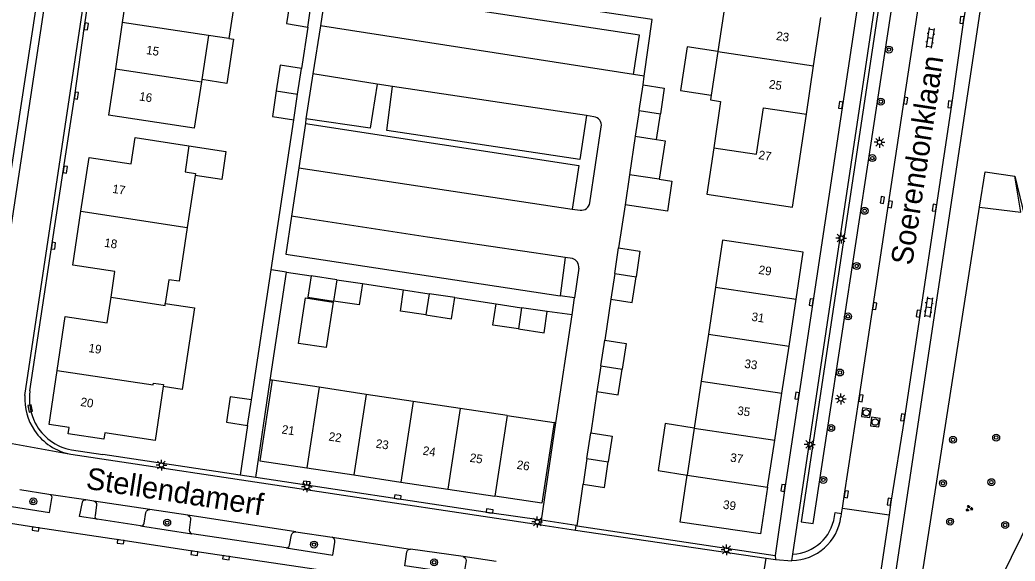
# Model space of a CAD drawing. Extents: x 124000 to 128010, y 398999 to 403000.
# Drawn here: x 126385.4 to 126500.4, y 399437.3 to 399499.8 of the extents above; entities that cross this region are included whole.
import ezdxf

# ---------------------------------------------------------------- set-up
doc = ezdxf.new("R2010")
doc.units = 0
for name, color, linetype in [('gg-afsc-hekwerk', 7, 'Continuous'), ('gg-anno-huisnummerreeks BGT', 7, 'Continuous'), ('gg-anno-openbare ruimte label', 7, 'Continuous'), ('gg-bbg-bijgebouw', 7, 'Continuous'), ('gg-bbg-gedigitaliseerde bebouwing', 7, 'Continuous'), ('gg-bbg-hoofdgebouw', 7, 'Continuous'), ('gg-bbg-luifel en loopbrug', 7, 'Continuous'), ('gg-bbg-tussenscheiding', 7, 'Continuous'), ('gg-knt-verharding', 7, 'Continuous'), ('gg-knt-verharding nz', 7, 'Continuous'), ('gg-kntw-greppel-droge sloot', 7, 'Continuous'), ('gt-grn-weggrens', 7, 'Continuous'), ('gt-symb-boom', 7, 'Continuous'), ('gt-symb-groenvak', 7, 'Continuous'), ('gt-symb-klinker verharding', 7, 'Continuous'), ('gt-symb-kolk', 7, 'Continuous'), ('gt-symb-lichtmast', 7, 'Continuous'), ('gt-symb-rioolschacht', 7, 'Continuous'), ('gx-grn-maaiveld', 7, 'Continuous')]:
    doc.layers.add(name, color=color, linetype=linetype)

# ---------------------------------------------------------------- blocks, each defined once
blk = doc.blocks.new('gt0-KOLK')
at = {"layer": 'gt-symb-kolk'}
blk.add_lwpolyline([(0, 0), (0.38, 0), (0.38, 0.4), (-0.38, 0.4), (-0.38, 0), (0, 0)], dxfattribs=at)
blk = doc.blocks.new('gt0-KL1')
at = {"layer": 'gt-symb-klinker verharding'}
for p, q in [((-1.15, 0.3), (1.15, 0.3)), ((-1, -0.3), (-1, 0.3)), ((-0.5, 0.3), (-0.5, 0.45)), ((0, -0.3), (0, 0.3)), ((0.5, 0.3), (0.5, 0.45)), ((1, -0.3), (1, 0.3)), ((-1.15, -0.3), (1.15, -0.3)), ((-0.5, -0.45), (-0.5, -0.3)), ((0.5, -0.45), (0.5, -0.3))]:
    blk.add_line(p, q, dxfattribs=at)
blk = doc.blocks.new('gt0-BOOM')
at = {"layer": 'gt-symb-boom'}
for radius in [0.4, 0.2]:
    blk.add_circle((0, 0), radius, dxfattribs=at)
blk = doc.blocks.new('gt0-GRVAK')
at = {"layer": 'gt-symb-groenvak'}
for p, q in [((-0.11, 0.19), (-0.23, 0.24)), ((-0.18, 0.15), (0.09, 0.15)), ((-0.09, 0.21), (-0.16, 0.32)), ((-0.05, 0.21), (-0.05, 0.39)), ((0, 0.21), (0.06, 0.32)), ((0.01, 0.19), (0.13, 0.24)), ((0.26, -0.05), (0.2, 0.06)), ((0.3, -0.05), (0.3, 0.13)), ((0.35, -0.05), (0.41, 0.06)), ((-0.25, -0.23), (-0.36, -0.18)), ((-0.32, -0.26), (-0.05, -0.26)), ((-0.23, -0.21), (-0.29, -0.1)), ((-0.18, -0.2), (-0.18, -0.02)), ((-0.14, -0.21), (-0.07, -0.1)), ((-0.12, -0.23), (0, -0.18)), ((0.24, -0.07), (0.12, -0.02)), ((0.17, -0.11), (0.44, -0.11)), ((0.37, -0.07), (0.49, -0.02))]:
    blk.add_line(p, q, dxfattribs=at)
blk = doc.blocks.new('gt0-LMAST')
at = {"layer": 'gt-symb-lichtmast'}
for p, q in [((-0.18, 0.17), (-0.45, 0.44)), ((-0.01, 0.25), (-0.01, 0.62)), ((0.17, 0.17), (0.44, 0.44)), ((-0.26, 0), (-0.63, 0)), ((-0.18, -0.18), (-0.45, -0.45)), ((-0.01, -0.25), (-0.01, -0.63)), ((0.44, -0.45), (0.17, -0.18)), ((0.24, 0), (0.62, 0))]:
    blk.add_line(p, q, dxfattribs=at)
blk.add_circle((-0.01, 0), 0.25, dxfattribs=at)
blk = doc.blocks.new('gt0-RS')
at = {"layer": 'gt-symb-rioolschacht'}
blk.add_lwpolyline([(-0.5, -0.5), (0.5, -0.5), (0.5, 0.5), (-0.5, 0.5)], close=True, dxfattribs=at)
blk.add_circle((0, 0), 0.375, dxfattribs=at)

msp = doc.modelspace()

# ---------------------------------------------------------------- linework, layer by layer
at = {"layer": 'gg-afsc-hekwerk'}
for p, q in [((126418.63, 399498.99), (126417.9, 399494.2)), ((126457.38, 399492.31), (126457.52, 399493.33)), ((126414.39, 399470.94), (126417.01, 399488.29)), ((126488.99, 399431.54), (126496.26, 399478.21)), ((126412.12, 399455.93), (126414.39, 399470.94)), ((126414.31, 399458.23), (126416.17, 399470.68)), ((126416.17, 399470.68), (126419.02, 399470.25)), ((126424.95, 399469.37), (126429.71, 399468.64)), ((126435.63, 399467.76), (126440.39, 399467.03)), ((126453.66, 399467.57), (126452.96, 399462.84)), ((126449.18, 399465.76), (126446.32, 399466.13)), ((126447.32, 399453.28), (126449.18, 399465.76)), ((126414.51, 399458.2), (126414.31, 399458.23)), ((126452.06, 399456.9), (126451.34, 399452.13)), ((126411.68, 399452.98), (126410.82, 399447.26)), ((126447.32, 399453.28), (126447.11, 399453.31)), ((126410.82, 399447.26), (126394.94, 399449.64))]:
    msp.add_line(p, q, dxfattribs=at)
for points in [[(126457.52, 399493.33), (126458.42, 399499.86), (126421.35, 399505.36)], [(126500.33, 399481.76), (126501.49, 399476.99), (126502.29, 399472.98), (126506.52, 399458.22), (126507.11, 399454.82), (126507.05, 399452.83), (126505.87, 399449.3), (126502.2, 399442.34), (126498.82, 399435.46), (126498.03, 399433.63), (126496.5, 399428.08), (126495.83, 399424.15), (126488.12, 399425.31)], [(126496.26, 399478.21), (126496.93, 399482.28), (126500.33, 399481.76)]]:
    msp.add_lwpolyline(points, dxfattribs=at)
at = {"layer": 'gg-bbg-bijgebouw'}
for p, q in [((126418.63, 399498.99), (126419.08, 399501.94)), ((126417.46, 399491.24), (126417.9, 399494.2)), ((126456.93, 399489.35), (126457.38, 399492.31)), ((126417.01, 399488.29), (126417.46, 399491.24)), ((126456.93, 399489.35), (126456.48, 399486.39)), ((126458.93, 399486.01), (126459.38, 399488.97)), ((126456.48, 399486.39), (126458.93, 399486.01)), ((126454.11, 399470.54), (126454.56, 399473.51)), ((126421.99, 399469.81), (126419.02, 399470.25)), ((126454.11, 399470.54), (126453.66, 399467.57)), ((126421.99, 399469.81), (126424.95, 399469.37)), ((126429.71, 399468.64), (126432.67, 399468.2)), ((126435.63, 399467.76), (126432.67, 399468.2)), ((126440.39, 399467.03), (126443.35, 399466.58)), ((126446.32, 399466.13), (126443.35, 399466.58)), ((126452.51, 399459.87), (126452.96, 399462.84)), ((126452.51, 399459.87), (126452.06, 399456.9)), ((126411.68, 399452.98), (126412.12, 399455.93)), ((126409.23, 399453.36), (126411.68, 399452.98)), ((126450.9, 399449.17), (126451.34, 399452.13)), ((126450.9, 399449.17), (126450.46, 399446.21))]:
    msp.add_line(p, q, dxfattribs=at)
for points in [[(126416.63, 399502.34), (126416.19, 399499.39), (126418.63, 399498.99)], [(126417.9, 399494.2), (126415.44, 399494.58), (126415, 399491.61)], [(126457.38, 399492.31), (126459.83, 399491.93), (126459.38, 399488.97)], [(126415, 399491.61), (126414.56, 399488.65), (126417.01, 399488.29)], [(126454.56, 399473.51), (126457.02, 399473.12), (126456.57, 399470.16)], [(126419.02, 399470.25), (126418.65, 399467.79), (126421.62, 399467.35)], [(126453.66, 399467.57), (126456.13, 399467.19), (126456.57, 399470.16)], [(126424.95, 399469.37), (126424.58, 399466.9), (126421.62, 399467.35)], [(126432.29, 399465.75), (126429.34, 399466.19), (126429.71, 399468.64)], [(126432.29, 399465.75), (126435.25, 399465.31), (126435.63, 399467.76)], [(126442.97, 399464.13), (126440.01, 399464.58), (126440.39, 399467.03)], [(126442.97, 399464.13), (126445.94, 399463.68), (126446.32, 399466.13)], [(126452.96, 399462.84), (126455.42, 399462.46), (126454.97, 399459.5)], [(126452.06, 399456.9), (126454.52, 399456.53), (126454.97, 399459.5)], [(126412.12, 399455.93), (126409.68, 399456.3), (126409.23, 399453.36)], [(126451.34, 399452.13), (126453.8, 399451.76), (126453.36, 399448.8)], [(126450.46, 399446.21), (126452.92, 399445.84), (126453.36, 399448.8)]]:
    msp.add_lwpolyline(points, dxfattribs=at)
at = {"layer": 'gg-bbg-gedigitaliseerde bebouwing'}
msp.add_lwpolyline([(126402.17, 399467.05), (126405.53, 399466.55), (126404.12, 399457.15), (126401.94, 399457.48)], dxfattribs=at)
at = {"layer": 'gg-bbg-hoofdgebouw'}
for p, q in [((126410.37, 399503.28), (126409.52, 399497.67)), ((126477.09, 399494.51), (126477.92, 399500.1)), ((126397.2, 399499.53), (126396.4, 399494.17)), ((126407.15, 399498.03), (126406.38, 399492.92)), ((126409.52, 399497.67), (126407.15, 399498.03)), ((126466.02, 399496.16), (126465.26, 399491.11)), ((126396.4, 399494.17), (126395.59, 399488.82)), ((126476.26, 399488.93), (126477.09, 399494.51)), ((126406.38, 399492.92), (126406.34, 399492.67)), ((126392.43, 399477.72), (126393.37, 399483.93)), ((126405.62, 399481.84), (126404.71, 399475.86)), ((126465.75, 399468.97), (126464.93, 399463.54)), ((126474.25, 399462.15), (126475.07, 399467.57)), ((126464.93, 399463.54), (126464.11, 399458.11)), ((126473.43, 399456.73), (126474.25, 399462.15)), ((126388.74, 399453.11), (126389.67, 399459.33)), ((126425.38, 399456.57), (126419.94, 399457.39)), ((126464.11, 399458.11), (126463.29, 399452.68)), ((126430.81, 399455.76), (126425.38, 399456.57)), ((126472.61, 399451.3), (126473.43, 399456.73)), ((126436.24, 399454.94), (126430.81, 399455.76)), ((126441.68, 399454.13), (126436.24, 399454.94)), ((126463.29, 399452.68), (126462.48, 399447.26)), ((126471.78, 399445.88), (126472.61, 399451.3)), ((126418.54, 399448.08), (126423.97, 399447.27)), ((126423.97, 399447.27), (126429.4, 399446.45)), ((126429.4, 399446.45), (126434.83, 399445.63)), ((126434.83, 399445.63), (126440.26, 399444.82))]:
    msp.add_line(p, q, dxfattribs=at)
for points in [[(126468.85, 399506.93), (126468.05, 399501.57), (126466.86, 399501.75), (126466.02, 399496.16)], [(126397.45, 399505.23), (126396.99, 399502.19), (126397.58, 399502.1), (126397.2, 399499.53)], [(126406.34, 399492.67), (126405.52, 399487.31), (126395.59, 399488.82)], [(126465.26, 399491.11), (126465.18, 399490.57), (126466.35, 399490.4), (126465.55, 399485.04)], [(126465.55, 399485.04), (126464.74, 399479.68), (126474.67, 399478.18), (126476.26, 399488.93)], [(126393.37, 399483.93), (126398.23, 399483.19), (126398.69, 399486.22), (126404.91, 399485.28)], [(126404.91, 399485.28), (126404.46, 399482.26), (126405.65, 399482.07), (126405.62, 399481.84)], [(126395.9, 399467.79), (126396.35, 399470.77), (126391.49, 399471.5), (126392.43, 399477.72)], [(126404.71, 399475.86), (126403.77, 399469.63), (126402.59, 399469.81), (126402.17, 399467.05)], [(126475.07, 399467.57), (126475.89, 399472.99), (126466.57, 399474.4), (126465.75, 399468.97)], [(126389.67, 399459.33), (126390.61, 399465.55), (126395.46, 399464.82), (126395.9, 399467.79)], [(126401.94, 399457.48), (126401, 399451.25), (126395.18, 399452.13), (126395.07, 399451.39), (126390.96, 399452.01), (126391.07, 399452.74), (126388.74, 399453.11)], [(126419.94, 399457.39), (126414.51, 399458.2), (126413.1, 399448.9), (126418.54, 399448.08)], [(126441.68, 399454.13), (126447.11, 399453.31), (126445.7, 399444), (126440.26, 399444.82)], [(126471.78, 399445.88), (126470.96, 399440.46), (126461.66, 399441.83), (126462.48, 399447.26)]]:
    msp.add_lwpolyline(points, dxfattribs=at)
at = {"layer": 'gg-bbg-luifel en loopbrug'}
for p, q in [((126456.48, 399486.39), (126455.82, 399481.93)), ((126455.82, 399481.93), (126455.3, 399478.47)), ((126459.24, 399481.41), (126455.82, 399481.93))]:
    msp.add_line(p, q, dxfattribs=at)
for points in [[(126409.52, 399497.67), (126410.05, 399497.58), (126409.27, 399492.48), (126406.38, 399492.92)], [(126466.02, 399496.16), (126462.49, 399496.7), (126461.71, 399491.66), (126465.26, 399491.11)], [(126404.91, 399485.28), (126409.18, 399484.63), (126408.69, 399481.38), (126405.62, 399481.84)], [(126458.93, 399486.01), (126459.92, 399485.86), (126459.24, 399481.41)], [(126459.24, 399481.41), (126460.72, 399481.18), (126460.2, 399477.72), (126455.3, 399478.47)], [(126418.39, 399467.73), (126421.58, 399467.24), (126420.77, 399461.97), (126417.58, 399462.46), (126418.39, 399467.73)], [(126463.29, 399452.68), (126459.95, 399453.2), (126459.12, 399447.77), (126462.48, 399447.26)]]:
    msp.add_lwpolyline(points, dxfattribs=at)
at = {"layer": 'gg-bbg-tussenscheiding'}
for p, q in [((126407.15, 399498.03), (126397.2, 399499.53)), ((126466.02, 399496.16), (126477.09, 399494.51)), ((126396.4, 399494.17), (126406.34, 399492.67)), ((126415, 399491.61), (126417.46, 399491.24)), ((126456.93, 399489.35), (126459.38, 399488.97)), ((126392.43, 399477.72), (126404.71, 399475.86)), ((126454.11, 399470.54), (126456.57, 399470.16)), ((126421.99, 399469.81), (126421.62, 399467.35)), ((126465.75, 399468.97), (126475.07, 399467.57)), ((126432.67, 399468.2), (126432.29, 399465.75)), ((126443.35, 399466.58), (126442.97, 399464.13)), ((126464.93, 399463.54), (126474.25, 399462.15)), ((126452.51, 399459.87), (126454.97, 399459.5)), ((126419.94, 399457.39), (126418.54, 399448.08)), ((126464.11, 399458.11), (126473.43, 399456.73)), ((126425.38, 399456.57), (126423.97, 399447.27)), ((126430.81, 399455.76), (126429.4, 399446.45)), ((126436.24, 399454.94), (126434.83, 399445.63)), ((126441.68, 399454.13), (126440.26, 399444.82)), ((126463.29, 399452.68), (126472.61, 399451.3)), ((126450.9, 399449.17), (126453.36, 399448.8)), ((126462.48, 399447.26), (126471.78, 399445.88))]:
    msp.add_line(p, q, dxfattribs=at)
for points in [[(126465.55, 399485.04), (126470.51, 399484.3), (126471.3, 399489.66), (126476.26, 399488.93)], [(126395.9, 399467.79), (126402.14, 399466.85), (126402.17, 399467.05)], [(126389.67, 399459.33), (126400.76, 399457.66), (126400.79, 399457.88), (126401.97, 399457.7), (126401.94, 399457.48)]]:
    msp.add_lwpolyline(points, dxfattribs=at)
at = {"layer": 'gg-knt-verharding'}
for p, q in [((126385.95, 399456.44), (126399.06, 399543.78)), ((126394.27, 399542.12), (126383.26, 399468.78)), ((126474.71, 399438.14), (126485.62, 399511.03)), ((126485.98, 399431.99), (126496.57, 399502.33)), ((126428.44, 399492.14), (126426.64, 399492.41)), ((126493.04, 399490.02), (126487.59, 399453.89)), ((126418.43, 399488.41), (126418.37, 399487.85)), ((126451.71, 399488.62), (126450.83, 399488.76)), ((126451.25, 399478.68), (126452.56, 399487.47)), ((126449.19, 399477.97), (126450.11, 399477.84)), ((126455.3, 399478.47), (126454.56, 399473.51)), ((126448.37, 399472.37), (126447.82, 399467.97)), ((126449.22, 399472.26), (126448.37, 399472.37)), ((126449.97, 399471.16), (126449.45, 399467.73)), ((126449.45, 399467.73), (126447.82, 399467.97)), ((126412.63, 399446.99), (126414.31, 399458.23)), ((126445.65, 399442.06), (126447.32, 399453.28)), ((126391.24, 399449.67), (126445.57, 399441.5)), ((126391.32, 399450.18), (126394.94, 399449.64)), ((126449.78, 399441.4), (126450.46, 399446.21)), ((126388.73, 399445.03), (126385.36, 399445.54)), ((126393, 399444.4), (126388.73, 399445.03)), ((126393.91, 399444.25), (126393, 399444.4)), ((126404.78, 399442.61), (126400.4, 399443.28)), ((126480.26, 399442.42), (126480.33, 399442.82)), ((126480.33, 399442.82), (126480.43, 399443.45)), ((126480.43, 399443.45), (126485.81, 399442.68)), ((126485.81, 399442.68), (126482.83, 399422.7)), ((126399.32, 399441.4), (126394.29, 399442.17)), ((126399.32, 399441.4), (126405.23, 399440.49)), ((126445.57, 399441.5), (126445.65, 399442.06)), ((126445.57, 399441.5), (126449.56, 399440.9)), ((126449.56, 399440.9), (126449.64, 399441.42)), ((126449.64, 399441.42), (126449.78, 399441.4)), ((126449.78, 399441.4), (126472.64, 399437.98)), ((126416.13, 399438.86), (126405.23, 399440.49)), ((126417.26, 399440.71), (126421.45, 399440.09)), ((126421.45, 399440.09), (126430.52, 399438.72)), ((126449.56, 399440.9), (126471.61, 399437.67)), ((126436.58, 399437.84), (126430.52, 399438.72)), ((126440.39, 399437.28), (126436.58, 399437.84)), ((126474.57, 399437.37), (126474.71, 399438.14)), ((126470.83, 399432.7), (126471.61, 399437.67)), ((126471.61, 399437.67), (126472.67, 399437.5)), ((126472.67, 399437.5), (126474.57, 399437.37))]:
    msp.add_line(p, q, dxfattribs=at)
for points in [[(126386.53, 399456.98), (126389.05, 399473.77), (126390.41, 399482.57), (126391.7, 399491.1), (126392.85, 399499.09), (126394.87, 399512.52), (126395.97, 399519.98), (126397.57, 399530.36), (126399.36, 399542.08), (126399.63, 399543.7)], [(126483.73, 399511.85), (126482.85, 399506.07), (126477.02, 399467.19), (126473.76, 399445.74), (126472.64, 399437.98)], [(126480.43, 399443.45), (126480.68, 399445.07), (126482.36, 399456.15), (126483.96, 399466.8), (126485.74, 399478.55), (126487.54, 399490.52), (126489.09, 399500.65), (126489.26, 399501.87)], [(126494.64, 399501.13), (126494.43, 399499.78), (126493.04, 399490.02)], [(126426.64, 399492.41), (126425.84, 399487.32), (126418.43, 399488.41)], [(126450.83, 399488.76), (126450.06, 399483.68), (126427.78, 399487.06), (126428.44, 399492.14)], [(126418.37, 399487.85), (126449.98, 399482.99), (126449.19, 399477.97)], [(126496.26, 399478.21), (126501.04, 399477.6), (126500.33, 399481.76)], [(126487.59, 399453.89), (126486.03, 399444.14), (126485.81, 399442.68)], [(126422.98, 399435.84), (126409.22, 399437.91), (126405.57, 399438.44), (126397.04, 399439.75), (126387.21, 399441.22), (126378.14, 399442.63), (126327.91, 399450.15), (126325.34, 399450.53)], [(126445.65, 399442.06), (126439.63, 399442.91), (126412.63, 399446.99)], [(126384.39, 399443.64), (126388.8, 399442.95), (126389.07, 399444.55), (126389.08, 399444.72), (126389.01, 399444.87), (126388.89, 399444.98), (126388.73, 399445.03)], [(126394.29, 399442.17), (126392.26, 399442.47), (126392.59, 399444.12), (126392.63, 399444.23), (126392.7, 399444.33), (126392.84, 399444.4), (126393, 399444.4)], [(126393.91, 399444.25), (126394.04, 399444.2), (126394.15, 399444.1), (126394.21, 399443.96), (126394.23, 399443.81), (126394.05, 399442.55), (126394.04, 399442.44), (126394.08, 399442.32), (126394.17, 399442.22), (126394.29, 399442.17)], [(126399.32, 399441.4), (126399.48, 399441.41), (126399.62, 399441.48), (126399.7, 399441.59), (126399.74, 399441.72), (126399.93, 399442.94), (126400, 399443.09), (126400.11, 399443.21), (126400.25, 399443.27), (126400.4, 399443.28)], [(126404.78, 399442.61), (126404.92, 399442.53), (126405.03, 399442.41), (126405.08, 399442.28), (126405.1, 399442.14), (126404.93, 399440.88), (126404.97, 399440.73), (126405.05, 399440.61), (126405.13, 399440.54), (126405.23, 399440.49)], [(126479.5, 399442.47), (126479.6, 399442.93), (126480.33, 399442.82)], [(126416.13, 399438.86), (126416.25, 399438.87), (126416.37, 399438.92), (126416.47, 399439.02), (126416.53, 399439.16), (126416.77, 399440.37), (126416.84, 399440.51), (126416.95, 399440.62), (126417.1, 399440.69), (126417.26, 399440.71)], [(126421.69, 399439.91), (126421.59, 399440.02), (126421.45, 399440.09)], [(126416.13, 399438.86), (126421.55, 399438.01), (126421.76, 399439.52)], [(126436.58, 399437.84), (126436.71, 399437.79), (126436.83, 399437.69), (126436.92, 399437.54), (126436.94, 399437.38), (126436.68, 399435.77), (126429.86, 399436.76), (126430.09, 399438.38), (126430.15, 399438.54), (126430.28, 399438.66), (126430.43, 399438.72), (126430.52, 399438.72)]]:
    msp.add_lwpolyline(points, dxfattribs=at)
for centre, radius, start, end in [((126451.6, 399487.65), 0.977, 37.4573, 83.8109), ((126451.6, 399487.65), 0.977, 349.5952, 37.6036), ((126450.21, 399478.89), 1.06, 264.6073, 307.0382), ((126450.2, 399478.89), 1.06, 307.1551, 348.5919), ((126448.9, 399471.24), 1.07, 33.064, 72.9127), ((126448.9, 399471.24), 1.07, 356.0193, 32.916), ((126392.38, 399456.02), 6.44, 176.2585, 214.2205), ((126392.42, 399456.04), 5.96, 170.9615, 207.8133), ((126392.42, 399456.04), 5.97, 207.8451, 259.3993), ((126474.47, 399443.22), 5.84, 271.003, 352.1965), ((126474.49, 399443.19), 5.06, 272.4424, 351.7576), ((126421.31, 399439.64), 0.464, 344.0003, 35.0186)]:
    msp.add_arc(centre, radius, start, end, dxfattribs=at)
at = {"layer": 'gg-knt-verharding nz'}
for p, q in [((126420.1, 399499.14), (126419.23, 399493.57)), ((126456.28, 399493.53), (126420.1, 399499.14)), ((126419.23, 399493.57), (126418.43, 399488.41)), ((126426.64, 399492.41), (126419.23, 399493.57)), ((126457.52, 399493.33), (126456.28, 399493.53)), ((126450.83, 399488.76), (126428.44, 399492.14)), ((126418.37, 399487.85), (126417.59, 399482.74)), ((126417.59, 399482.74), (126416.76, 399477.17)), ((126417.59, 399482.74), (126449.19, 399477.97)), ((126412.63, 399446.99), (126410.82, 399447.26)), ((126400.4, 399443.28), (126393.91, 399444.25)), ((126417.26, 399440.71), (126404.78, 399442.61)), ((126449.64, 399441.42), (126445.65, 399442.06)), ((126472.64, 399437.98), (126472.67, 399437.5))]:
    msp.add_line(p, q, dxfattribs=at)
for points in [[(126456.28, 399493.53), (126456.96, 399498.07), (126420.78, 399503.54), (126420.1, 399499.14)], [(126416.76, 399477.17), (126416.11, 399472.78), (126447.82, 399467.97)], [(126448.37, 399472.37), (126447.13, 399472.58), (126432.48, 399474.74), (126417.94, 399476.95), (126416.76, 399477.17)]]:
    msp.add_lwpolyline(points, dxfattribs=at)
at = {"layer": 'gg-kntw-greppel-droge sloot'}
for points in [[(126383.31, 399475.59), (126387.78, 399504.79), (126393.16, 399539.49)], [(126475.67, 399441.85), (126477.06, 399441.67), (126486.98, 399506.83), (126485.46, 399507.09), (126475.67, 399441.85)]]:
    msp.add_lwpolyline(points, dxfattribs=at)
at = {"layer": 'gt-grn-weggrens'}
for p, q in [((126416.17, 399470.68), (126414.39, 399470.94)), ((126449.18, 399465.76), (126449.45, 399467.73)), ((126374.91, 399452.66), (126391.24, 399449.67))]:
    msp.add_line(p, q, dxfattribs=at)
at = {"layer": 'gx-grn-maaiveld'}
msp.add_arc((126392.48, 399456.15), 6.6, 214.6654, 259.1687, dxfattribs=at)

# ---------------------------------------------------------------- block references
at = {"layer": 'gt-symb-boom'}
for p in [(126485.8, 399496.39), (126484.86, 399490.37), (126483.88, 399483.86), (126482.99, 399477.77), (126482.08, 399471.4), (126481.07, 399465.58), (126480.13, 399459.1), (126479.12, 399452.7), (126493.2, 399451.33), (126498.19, 399451.59), (126478.21, 399446.7), (126492.05, 399446.31), (126497.64, 399446.44), (126386.91, 399444.22), (126402.39, 399441.75), (126492.87, 399441.88), (126499.23, 399441.49), (126419.36, 399439.23), (126433.24, 399437.18)]:
    msp.add_blockref('gt0-BOOM', p, dxfattribs=at)
at = {"layer": 'gt-symb-groenvak'}
msp.add_blockref('gt0-GRVAK', (126495.06, 399443.41), dxfattribs=at)
at = {"layer": 'gt-symb-klinker verharding'}
for p, rotation in [((126490.57, 399497.74), -98.51093419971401), ((126490.38, 399466.64), -97.81418085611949)]:
    msp.add_blockref('gt0-KL1', p, dxfattribs=dict(at, rotation=rotation))
at = {"layer": 'gt-symb-kolk'}
for p, rotation in [((126494.43, 399499.78), 82.16432821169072), ((126392.85, 399499.09), -98.2350939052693), ((126391.7, 399491.1), -98.56946980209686), ((126487.54, 399490.52), -98.5295684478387), ((126480.43, 399489.95), 81.45447000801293), ((126493.04, 399490.02), 81.56061323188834), ((126390.41, 399482.57), -98.82285435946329), ((126484.85, 399479.05), -98.62422873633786), ((126485.74, 399478.55), -98.6185494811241), ((126491.24, 399478.09), 81.40538754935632), ((126389.05, 399473.77), -98.5295684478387), ((126477.02, 399467.19), 81.47043155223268), ((126483.96, 399466.8), -98.54552999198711), ((126489.4, 399465.87), 81.43053019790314), ((126475.38, 399456.39), 81.37347218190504), ((126482.36, 399456.15), -98.63450581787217), ((126386.75, 399454.99), 101.36374022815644), ((126487.59, 399453.89), 81.43053019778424), ((126418.46, 399446.12), -8.594612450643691), ((126473.76, 399445.74), 81.3483254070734), ((126429, 399444.53), -8.64369618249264), ((126480.68, 399445.07), -98.17803332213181), ((126486.03, 399444.14), 80.8905974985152), ((126439.63, 399442.91), -7.673571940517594), ((126387.21, 399441.22), 171.12806147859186), ((126397.04, 399439.75), 171.53666697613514), ((126405.57, 399438.44), 171.28328751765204), ((126409.22, 399437.91), 171.66675435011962)]:
    msp.add_blockref('gt0-KOLK', p, dxfattribs=dict(at, rotation=rotation))
at = {"layer": 'gt-symb-lichtmast'}
for p in [(126484.72, 399485.68), (126480.28, 399474.63), (126480.24, 399456.05), (126476.65, 399450.8), (126401.73, 399448.41), (126418.54, 399445.91), (126445.16, 399441.85), (126467.03, 399438.63)]:
    msp.add_blockref('gt0-LMAST', p, dxfattribs=at)
at = {"layer": 'gt-symb-rioolschacht'}
for p, rotation in [((126483.18, 399454.46), -97.93555037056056), ((126484.22, 399453.38), -8.510934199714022)]:
    msp.add_blockref('gt0-RS', p, dxfattribs=dict(at, rotation=rotation))

# ---------------------------------------------------------------- texts
at = {"layer": 'gg-anno-huisnummerreeks BGT'}
for s, rotation, p in [('23', 351.5, (126472.71, 399497.51)), ('15', 351.5, (126399.91, 399495.88)), ('25', 351.5, (126471.88, 399491.92)), ('16', 351.5, (126399.11, 399490.52)), ('27', 351.5, (126470.67, 399483.76)), ('17', 351.4, (126396.01, 399479.85)), ('18', 351.4, (126395.07, 399473.63)), ('29', 351.4, (126470.68, 399470.5)), ('31', 351.4, (126469.86, 399465.08)), ('19', 351.4, (126393.25, 399461.47)), ('33', 351.4, (126469.04, 399459.66)), ('20', 351.4, (126392.32, 399455.25)), ('35', 351.4, (126468.22, 399454.24)), ('21', 351.4, (126415.57, 399452.07)), ('22', 351.5, (126421, 399451.25)), ('23', 351.4, (126426.44, 399450.43)), ('24', 351.5, (126431.87, 399449.62)), ('25', 351.5, (126437.3, 399448.8)), ('37', 351.4, (126467.4, 399448.82)), ('26', 351.4, (126442.73, 399447.99)), ('39', 351.4, (126466.57, 399443.39))]:
    msp.add_text(s, height=1, rotation=rotation, dxfattribs=at).set_placement(p)
at = {"layer": 'gg-anno-openbare ruimte label'}
for s, rotation, p in [('Soerendonklaan', 81.4, (126488.47, 399471.4)), ('Stellendamerf', 351.3, (126392.9, 399445.7))]:
    msp.add_text(s, height=2.5, rotation=rotation, dxfattribs=at).set_placement(p)

doc.saveas('drawing.dxf')
